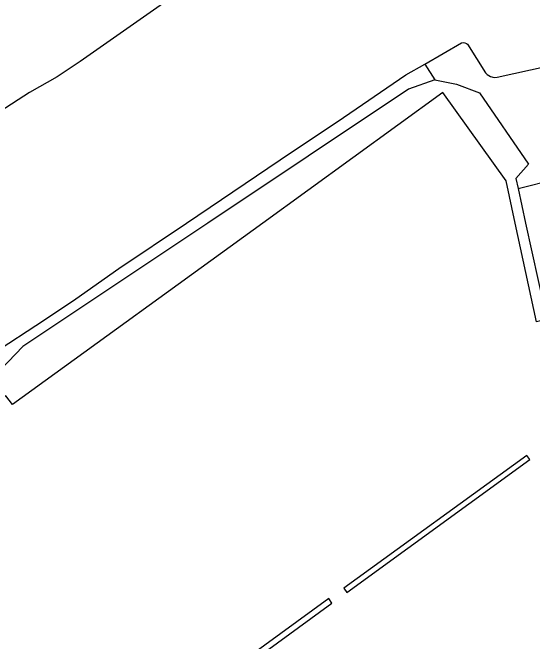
# Model space of a CAD drawing. Extents: x 160203 to 161526, y 379529 to 381797.
# Drawn here: x 160660 to 160799.8, y 380137.4 to 380306.6 of the extents above; entities that cross this region are included whole.
import ezdxf

# ---------------------------------------------------------------- set-up
doc = ezdxf.new("R2010")
doc.units = 0
for name, color, linetype in [('IMGEO_Gemengd_bos', 7, 'Continuous'), ('IMGEO_Loofbos', 7, 'Continuous'), ('IMGEO_Waterloop', 7, 'Continuous')]:
    doc.layers.add(name, color=color, linetype=linetype)

msp = doc.modelspace()

# ---------------------------------------------------------------- linework, layer by layer
at = {"layer": 'IMGEO_Gemengd_bos'}
for points in [[(160702.13, 380310.25), (160701.49, 380309.8), (160678.19, 380293.45), (160671.98, 380289.38), (160664.52, 380285.1), (160656.59, 380280), (160645.5, 380272.28), (160628.77, 380260.1)], [(160628.77, 380260.1), (160628.18, 380259.46), (160627.95, 380258.99), (160627.81, 380258.48), (160627.82, 380257.7), (160627.95, 380257.19), (160628.19, 380256.72), (160632.02, 380250), (160644.9, 380227.18), (160649.66, 380218.48), (160651.77, 380215.09), (160652.23, 380214.7), (160652.99, 380214.42), (160653.6, 380214.44), (160654.25, 380214.68), (160668.55, 380223.96), (160677, 380229.64), (160688.55, 380237.75), (160706.72, 380250), (160734.99, 380269.11), (160747.27, 380277.24), (160765.72, 380289.85), (160770.85, 380292.79)]]:
    msp.add_lwpolyline(points, dxfattribs=at)
at = {"layer": 'IMGEO_Loofbos'}
for points in [[(160770.85, 380292.79), (160780.73, 380298.46), (160781.17, 380298.55), (160781.62, 380298.49), (160782.03, 380298.31), (160782.28, 380298.1), (160787.11, 380290.45), (160787.6, 380289.96), (160788.49, 380289.43), (160789.51, 380289.2), (160790.31, 380289.25), (160811.87, 380294), (160839.86, 380298.9)], [(160770.85, 380292.79), (160773.52, 380288.57)], [(160773.52, 380288.57), (160766.47, 380286.01), (160712.47, 380250), (160662.71, 380216.78), (160654.73, 380208.58), (160651.07, 380200.86), (160637.46, 380191.04)], [(160773.52, 380288.57), (160779.39, 380287.41), (160785.53, 380285.08), (160798.71, 380265.85), (160795.31, 380262.04), (160795.96, 380259.28)], [(160829.92, 380210.44), (160817.38, 380227.67), (160800.86, 380223.41), (160795.15, 380250), (160792.7, 380261.41), (160775.63, 380285.12), (160727.25, 380250), (160659.96, 380201.15), (160658.2, 380203.54), (160638.69, 380189.34)], [(160795.96, 380259.28), (160845.66, 380271.9)], [(160795.96, 380259.28), (160797.93, 380250), (160802.98, 380226.81), (160822.6, 380231.81)]]:
    msp.add_lwpolyline(points, dxfattribs=at)
at = {"layer": 'IMGEO_Waterloop'}
for points in [[(160799.06, 380186.37), (160798.25, 380187.48), (160749.05, 380151.73), (160749.82, 380150.58), (160799.06, 380186.37)], [(160745.87, 380147.74), (160745.01, 380148.96), (160668.54, 380093.2), (160669.46, 380091.95), (160745.87, 380147.74)]]:
    msp.add_lwpolyline(points, dxfattribs=at)

doc.saveas('drawing.dxf')
